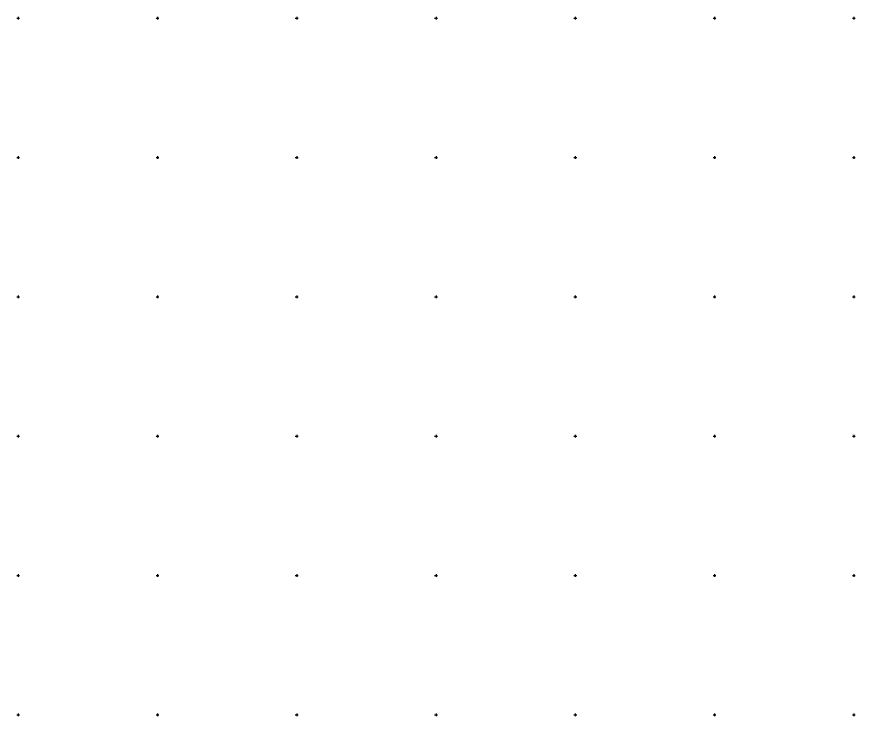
# Model space of a CAD drawing. Extents: x -704017 to -701500, y -1008977 to -1008450.
# Drawn here: x -702100.5 to -701799.5, y -1008700.5 to -1008449.5 of the extents above; entities that cross this region are included whole.
import ezdxf

# ---------------------------------------------------------------- set-up
doc = ezdxf.new("R2010")
doc.units = 0
doc.layers.add('Z_hekt_sit', color=7, linetype='Continuous')

msp = doc.modelspace()

# ---------------------------------------------------------------- linework, layer by layer
at = {"layer": 'Z_hekt_sit'}
for p, q in [((-702100.5, -1008450), (-702099.5, -1008450)), ((-702100, -1008449.5), (-702100, -1008450.5)), ((-702050.5, -1008450), (-702049.5, -1008450)), ((-702050, -1008449.5), (-702050, -1008450.5)), ((-702000.5, -1008450), (-701999.5, -1008450)), ((-702000, -1008449.5), (-702000, -1008450.5)), ((-701950.5, -1008450), (-701949.5, -1008450)), ((-701950, -1008449.5), (-701950, -1008450.5)), ((-701900.5, -1008450), (-701899.5, -1008450)), ((-701900, -1008449.5), (-701900, -1008450.5)), ((-701850.5, -1008450), (-701849.5, -1008450)), ((-701850, -1008449.5), (-701850, -1008450.5)), ((-701800.5, -1008450), (-701799.5, -1008450)), ((-701800, -1008449.5), (-701800, -1008450.5)), ((-702100.5, -1008500), (-702099.5, -1008500)), ((-702100, -1008499.5), (-702100, -1008500.5)), ((-702050.5, -1008500), (-702049.5, -1008500)), ((-702050, -1008499.5), (-702050, -1008500.5)), ((-702000.5, -1008500), (-701999.5, -1008500)), ((-702000, -1008499.5), (-702000, -1008500.5)), ((-701950.5, -1008500), (-701949.5, -1008500)), ((-701950, -1008499.5), (-701950, -1008500.5)), ((-701900.5, -1008500), (-701899.5, -1008500)), ((-701900, -1008499.5), (-701900, -1008500.5)), ((-701850.5, -1008500), (-701849.5, -1008500)), ((-701850, -1008499.5), (-701850, -1008500.5)), ((-701800.5, -1008500), (-701799.5, -1008500)), ((-701800, -1008499.5), (-701800, -1008500.5)), ((-702100.5, -1008550), (-702099.5, -1008550)), ((-702100, -1008549.5), (-702100, -1008550.5)), ((-702050.5, -1008550), (-702049.5, -1008550)), ((-702050, -1008549.5), (-702050, -1008550.5)), ((-702000.5, -1008550), (-701999.5, -1008550)), ((-702000, -1008549.5), (-702000, -1008550.5)), ((-701950.5, -1008550), (-701949.5, -1008550)), ((-701950, -1008549.5), (-701950, -1008550.5)), ((-701900.5, -1008550), (-701899.5, -1008550)), ((-701900, -1008549.5), (-701900, -1008550.5)), ((-701850.5, -1008550), (-701849.5, -1008550)), ((-701850, -1008549.5), (-701850, -1008550.5)), ((-701800.5, -1008550), (-701799.5, -1008550)), ((-701800, -1008549.5), (-701800, -1008550.5)), ((-702100, -1008599.5), (-702100, -1008600.5)), ((-702050, -1008599.5), (-702050, -1008600.5)), ((-702000, -1008599.5), (-702000, -1008600.5)), ((-701950, -1008599.5), (-701950, -1008600.5)), ((-701900, -1008599.5), (-701900, -1008600.5)), ((-701850, -1008599.5), (-701850, -1008600.5)), ((-701800, -1008599.5), (-701800, -1008600.5)), ((-702100.5, -1008600), (-702099.5, -1008600)), ((-702050.5, -1008600), (-702049.5, -1008600)), ((-702000.5, -1008600), (-701999.5, -1008600)), ((-701950.5, -1008600), (-701949.5, -1008600)), ((-701900.5, -1008600), (-701899.5, -1008600)), ((-701850.5, -1008600), (-701849.5, -1008600)), ((-701800.5, -1008600), (-701799.5, -1008600)), ((-702100.5, -1008650), (-702099.5, -1008650)), ((-702100, -1008649.5), (-702100, -1008650.5)), ((-702050.5, -1008650), (-702049.5, -1008650)), ((-702050, -1008649.5), (-702050, -1008650.5)), ((-702000.5, -1008650), (-701999.5, -1008650)), ((-702000, -1008649.5), (-702000, -1008650.5)), ((-701950.5, -1008650), (-701949.5, -1008650)), ((-701950, -1008649.5), (-701950, -1008650.5)), ((-701900.5, -1008650), (-701899.5, -1008650)), ((-701900, -1008649.5), (-701900, -1008650.5)), ((-701850.5, -1008650), (-701849.5, -1008650)), ((-701850, -1008649.5), (-701850, -1008650.5)), ((-701800.5, -1008650), (-701799.5, -1008650)), ((-701800, -1008649.5), (-701800, -1008650.5)), ((-702100.5, -1008700), (-702099.5, -1008700)), ((-702100, -1008699.5), (-702100, -1008700.5)), ((-702050.5, -1008700), (-702049.5, -1008700)), ((-702050, -1008699.5), (-702050, -1008700.5)), ((-702000.5, -1008700), (-701999.5, -1008700)), ((-702000, -1008699.5), (-702000, -1008700.5)), ((-701950.5, -1008700), (-701949.5, -1008700)), ((-701950, -1008699.5), (-701950, -1008700.5)), ((-701900.5, -1008700), (-701899.5, -1008700)), ((-701900, -1008699.5), (-701900, -1008700.5)), ((-701850.5, -1008700), (-701849.5, -1008700)), ((-701850, -1008699.5), (-701850, -1008700.5)), ((-701800.5, -1008700), (-701799.5, -1008700)), ((-701800, -1008699.5), (-701800, -1008700.5))]:
    msp.add_line(p, q, dxfattribs=at)

doc.saveas('drawing.dxf')
